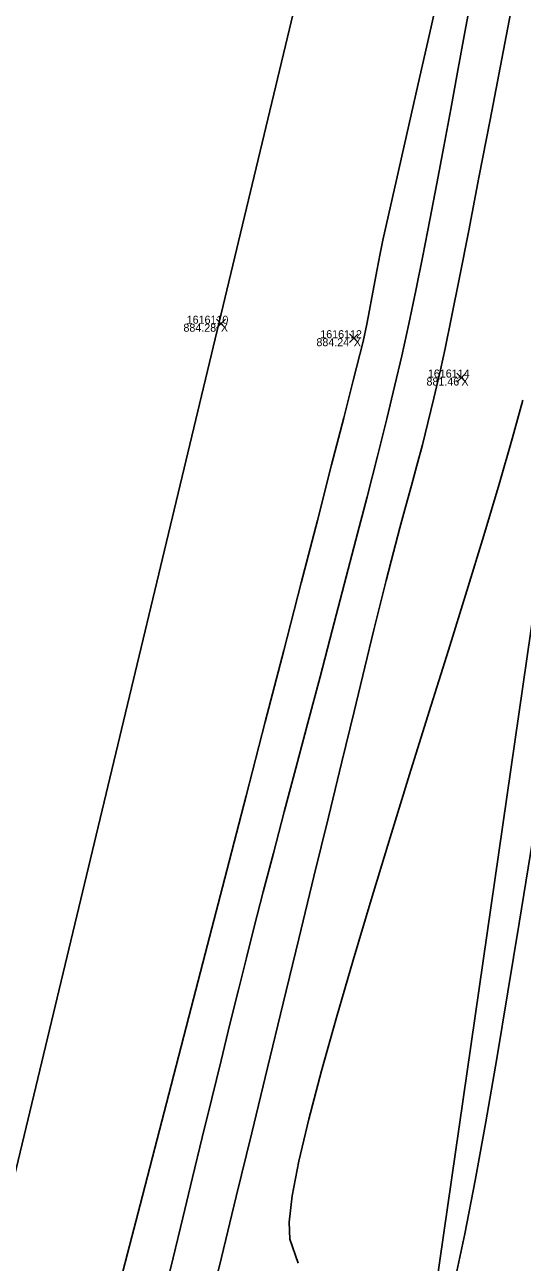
# Model space of a CAD drawing. Extents: x 1957117 to 1971063, y 701601 to 715861.
# Drawn here: x 1963194.5 to 1963216.3, y 705716.9 to 705771 of the extents above; entities that cross this region are included whole.
import ezdxf

# ---------------------------------------------------------------- set-up
doc = ezdxf.new("R2010")
doc.units = 0
for name, color, linetype in [('AP_X_Lights', 7, 'Continuous'), ('DT_X_Break_Line', 7, 'Continuous'), ('DT_X_Contour_Minor', 7, 'Continuous'), ('DT_X_TIN_Hull', 7, 'Continuous'), ('HY_X_Water_Edge', 7, 'Continuous'), ('PV_P_Shoulder', 7, 'Continuous'), ('RS_Raster1', 7, 'Continuous'), ('SC_Scratch1', 7, 'Continuous'), ('SC_Shading5', 7, 'Continuous')]:
    doc.layers.add(name, color=color, linetype=linetype)

msp = doc.modelspace()

# ---------------------------------------------------------------- linework, layer by layer
at = {"layer": 'AP_X_Lights'}
for p, q in [((1963202.897, 705757.781), (1963203.285, 705758.171)), ((1963202.897, 705758.171), (1963203.285, 705757.781)), ((1963208.71, 705757.148), (1963209.098, 705757.538)), ((1963208.71, 705757.538), (1963209.098, 705757.148)), ((1963213.418, 705755.428), (1963213.806, 705755.818)), ((1963213.418, 705755.818), (1963213.806, 705755.428))]:
    msp.add_line(p, q, dxfattribs=at)
at = {"layer": 'DT_X_Break_Line'}
msp.add_lwpolyline([(1963059.618, 705072.384), (1963067.267, 705121.949), (1963084.435, 705172.155), (1963089.948, 705219.61), (1963104.733, 705267.194), (1963118.935, 705315.406), (1963122.413, 705362.88), (1963135.773, 705414.457), (1963142.701, 705466.671), (1963157.121, 705507.344), (1963171.033, 705561.75), (1963190.964, 705600.578), (1963199.065, 705656.682), (1963210.848, 705704.455), (1963218.329, 705756.178)], dxfattribs=at)
at = {"layer": 'DT_X_Contour_Minor'}
for points in [[(1963198.569, 705715.632), (1963199.008, 705717.33), (1963199.557, 705719.45), (1963200.199, 705721.925), (1963200.916, 705724.689), (1963201.691, 705727.678), (1963202.507, 705730.826), (1963203.347, 705734.067), (1963204.195, 705737.335), (1963205.032, 705740.566), (1963205.842, 705743.694), (1963206.607, 705746.653), (1963207.311, 705749.378), (1963207.936, 705751.803), (1963208.466, 705753.863), (1963208.883, 705755.492), (1963209.169, 705756.624), (1963209.309, 705757.195), (1963209.474, 705757.951), (1963209.597, 705758.568), (1963209.699, 705759.116), (1963209.796, 705759.665), (1963209.908, 705760.284), (1963210.054, 705761.044), (1963210.18, 705761.626), (1963210.427, 705762.724), (1963210.777, 705764.273), (1963211.215, 705766.207), (1963211.724, 705768.459), (1963212.286, 705770.964), (1963212.885, 705773.656)], [(1963198.569, 705715.632), (1963199.008, 705717.33), (1963199.557, 705719.45), (1963200.199, 705721.925), (1963200.916, 705724.689), (1963201.691, 705727.678), (1963202.507, 705730.826), (1963203.347, 705734.067), (1963204.195, 705737.335), (1963205.032, 705740.566), (1963205.842, 705743.694), (1963206.607, 705746.653), (1963207.311, 705749.378), (1963207.936, 705751.803), (1963208.466, 705753.863), (1963208.883, 705755.492), (1963209.169, 705756.624), (1963209.309, 705757.195), (1963209.474, 705757.951), (1963209.597, 705758.568), (1963209.699, 705759.116), (1963209.796, 705759.665), (1963209.908, 705760.284), (1963210.054, 705761.044), (1963210.18, 705761.626), (1963210.427, 705762.724), (1963210.777, 705764.273), (1963211.215, 705766.207), (1963211.724, 705768.459), (1963212.286, 705770.964), (1963212.885, 705773.656)], [(1963200.583, 705715.394), (1963201.003, 705717.129), (1963201.427, 705718.887), (1963201.853, 705720.647), (1963202.275, 705722.393), (1963202.691, 705724.106), (1963203.096, 705725.766), (1963203.485, 705727.357), (1963203.856, 705728.859), (1963204.204, 705730.254), (1963204.547, 705731.602), (1963204.944, 705733.135), (1963205.386, 705734.822), (1963205.864, 705736.635), (1963206.369, 705738.545), (1963206.893, 705740.523), (1963207.427, 705742.54), (1963207.963, 705744.566), (1963208.49, 705746.573), (1963209.001, 705748.531), (1963209.487, 705750.412), (1963209.94, 705752.186), (1963210.349, 705753.824), (1963210.707, 705755.297), (1963211.005, 705756.576), (1963211.311, 705757.968), (1963211.618, 705759.43), (1963211.925, 705760.95), (1963212.232, 705762.514), (1963212.538, 705764.112), (1963212.843, 705765.728), (1963213.145, 705767.352), (1963213.444, 705768.97), (1963213.739, 705770.57), (1963214.029, 705772.139)], [(1963200.583, 705715.394), (1963201.003, 705717.129), (1963201.427, 705718.887), (1963201.853, 705720.647), (1963202.275, 705722.393), (1963202.691, 705724.106), (1963203.096, 705725.766), (1963203.485, 705727.357), (1963203.856, 705728.859), (1963204.204, 705730.254), (1963204.547, 705731.602), (1963204.944, 705733.135), (1963205.386, 705734.822), (1963205.864, 705736.635), (1963206.369, 705738.545), (1963206.893, 705740.523), (1963207.427, 705742.54), (1963207.963, 705744.566), (1963208.49, 705746.573), (1963209.001, 705748.531), (1963209.487, 705750.412), (1963209.94, 705752.186), (1963210.349, 705753.824), (1963210.707, 705755.297), (1963211.005, 705756.576), (1963211.311, 705757.968), (1963211.618, 705759.43), (1963211.925, 705760.95), (1963212.232, 705762.514), (1963212.538, 705764.112), (1963212.843, 705765.728), (1963213.145, 705767.352), (1963213.444, 705768.97), (1963213.739, 705770.57), (1963214.029, 705772.139)], [(1963202.492, 705714.607), (1963203.111, 705717.143), (1963203.764, 705719.823), (1963204.441, 705722.602), (1963205.13, 705725.435), (1963205.82, 705728.276), (1963206.501, 705731.079), (1963207.162, 705733.801), (1963207.792, 705736.395), (1963208.381, 705738.816), (1963208.917, 705741.02), (1963209.39, 705742.96), (1963209.789, 705744.592), (1963210.103, 705745.87), (1963210.321, 705746.749), (1963210.637, 705747.983), (1963210.921, 705749.057), (1963211.182, 705750.017), (1963211.427, 705750.91), (1963211.665, 705751.78), (1963211.904, 705752.674), (1963212.15, 705753.637), (1963212.413, 705754.716), (1963212.7, 705755.956), (1963212.902, 705756.896), (1963213.181, 705758.264), (1963213.528, 705760.003), (1963213.932, 705762.058), (1963214.382, 705764.373), (1963214.869, 705766.891), (1963215.382, 705769.557), (1963215.91, 705772.315)], [(1963202.492, 705714.607), (1963203.111, 705717.143), (1963203.764, 705719.823), (1963204.441, 705722.602), (1963205.13, 705725.435), (1963205.82, 705728.276), (1963206.501, 705731.079), (1963207.162, 705733.801), (1963207.792, 705736.395), (1963208.381, 705738.816), (1963208.917, 705741.02), (1963209.39, 705742.96), (1963209.789, 705744.592), (1963210.103, 705745.87), (1963210.321, 705746.749), (1963210.637, 705747.983), (1963210.921, 705749.057), (1963211.182, 705750.017), (1963211.427, 705750.91), (1963211.665, 705751.78), (1963211.904, 705752.674), (1963212.15, 705753.637), (1963212.413, 705754.716), (1963212.7, 705755.956), (1963212.902, 705756.896), (1963213.181, 705758.264), (1963213.528, 705760.003), (1963213.932, 705762.058), (1963214.382, 705764.373), (1963214.869, 705766.891), (1963215.382, 705769.557), (1963215.91, 705772.315)], [(1963223.991, 705771.271), (1963223.265, 705768.343), (1963222.569, 705765.512), (1963221.914, 705762.828), (1963221.313, 705760.341), (1963220.78, 705758.098), (1963220.328, 705756.15), (1963219.969, 705754.545), (1963219.656, 705753.003), (1963219.304, 705751.094), (1963218.918, 705748.872), (1963218.502, 705746.385), (1963218.061, 705743.685), (1963217.6, 705740.822), (1963217.124, 705737.848), (1963216.637, 705734.814), (1963216.144, 705731.769), (1963215.651, 705728.766), (1963215.16, 705725.854), (1963214.678, 705723.085), (1963214.209, 705720.51), (1963213.758, 705718.178), (1963213.329, 705716.142)], [(1963223.991, 705771.271), (1963223.265, 705768.343), (1963222.569, 705765.512), (1963221.914, 705762.828), (1963221.313, 705760.341), (1963220.78, 705758.098), (1963220.328, 705756.15), (1963219.969, 705754.545), (1963219.656, 705753.003), (1963219.304, 705751.094), (1963218.918, 705748.872), (1963218.502, 705746.385), (1963218.061, 705743.685), (1963217.6, 705740.822), (1963217.124, 705737.848), (1963216.637, 705734.814), (1963216.144, 705731.769), (1963215.651, 705728.766), (1963215.16, 705725.854), (1963214.678, 705723.085), (1963214.209, 705720.51), (1963213.758, 705718.178), (1963213.329, 705716.142)], [(1963206.466, 705716.905), (1963206.112, 705717.947), (1963206.073, 705718.688), (1963206.211, 705719.841), (1963206.507, 705721.36), (1963206.94, 705723.198), (1963207.491, 705725.307), (1963208.142, 705727.64), (1963208.872, 705730.151), (1963209.662, 705732.791), (1963210.494, 705735.514), (1963211.348, 705738.273), (1963212.203, 705741.021), (1963213.042, 705743.71), (1963213.844, 705746.294), (1963214.591, 705748.724), (1963215.263, 705750.956), (1963215.84, 705752.94), (1963216.304, 705754.63)], [(1963206.466, 705716.905), (1963206.112, 705717.947), (1963206.073, 705718.688), (1963206.211, 705719.841), (1963206.507, 705721.36), (1963206.94, 705723.198), (1963207.491, 705725.307), (1963208.142, 705727.64), (1963208.872, 705730.151), (1963209.662, 705732.791), (1963210.494, 705735.514), (1963211.348, 705738.273), (1963212.203, 705741.021), (1963213.042, 705743.71), (1963213.844, 705746.294), (1963214.591, 705748.724), (1963215.263, 705750.956), (1963215.84, 705752.94), (1963216.304, 705754.63)]]:
    msp.add_lwpolyline(points, dxfattribs=at)
at = {"layer": 'DT_X_TIN_Hull'}
msp.add_lwpolyline([(1963254.734, 705951.873), (1963238.207, 705904.757), (1963226.355, 705855.27), (1963191.43, 705709.793), (1963179.827, 705661.653), (1963168.092, 705612.411), (1963156.438, 705563.606), (1963144.855, 705514.97), (1963136.901, 705465.31), (1963121.943, 705418.117), (1963098.235, 705321.162), (1963062.2, 705175.46), (1963037.999, 705077.244)], dxfattribs=at)
at = {"layer": 'HY_X_Water_Edge'}
msp.add_spline([(1963191.723, 701994.048), (1963062.047, 702441.167), (1962863.491, 703169.356), (1962827.53, 703438.691), (1962823.213, 703537.412), (1962817.962, 703593.874), (1962817.97, 703697.316), (1962828.582, 703804.235), (1962836.461, 703844.734), (1962850.687, 703896.004), (1962867.251, 703938.846), (1962873.848, 703992.355), (1962884.135, 704091.371), (1962891.241, 704140.854), (1962897.382, 704180.529), (1962905.467, 704230.979), (1962943.949, 704328.022), (1962948.537, 704378.842), (1962964.114, 704426.264), (1963004.885, 704570.73), (1963042.054, 704716.522), (1963062.038, 704814.417), (1963072.171, 704860.237), (1963090.023, 704956.798), (1963107.066, 705031.783), (1963133.773, 705105.742), (1963148.685, 705206.74), (1963175.48, 705301.059), (1963191.635, 705353.417), (1963210.988, 705447.286), (1963219.532, 705497.27), (1963230.124, 705549.475), (1963251.052, 705591.159), (1963275.289, 705693.429), (1963292.982, 705784.032), (1963302.841, 705839.645), (1963335.126, 705936.766), (1963359.752, 706046.75), (1963389.133, 706177.299), (1963417.827, 706273.456), (1963475.868, 706451.902), (1963533.782, 706640.53), (1963553.86, 706696.984), (1963580.184, 706715.425), (1963609.172, 706718.73), (1963617.062, 706714.691), (1963619.447, 706694.678), (1963564.282, 706533.07), (1963531.853, 706395.229), (1963434.4, 706006.96), (1963354.09, 705679.186), (1963237.513, 705206.07), (1963167.369, 704892.962), (1963059.145, 704434.176), (1962907.914, 703908.742), (1962877.458, 703703.326), (1962898.357, 703412.121), (1962942.65, 703052.267), (1963048.963, 702674.866), (1963191.468, 702189.666), (1963245.396, 702019.832)], degree=3, dxfattribs=at)
at = {"layer": 'SC_Shading5'}
for points in [[(1963026.912, 704294.121), (1963138.818, 704737.794), (1963251.679, 705213.963), (1963374.306, 705730.111), (1963454.783, 706045.593), (1963517.244, 706296.713), (1963562.763, 706479.256), (1963580.13, 706553.799), (1963589.678, 706586.994)], [(1963609.915, 706579.703), (1963587.283, 706499.153), (1963552.056, 706354.005), (1963480.911, 706069.234), (1963357.401, 705576.869), (1963272.751, 705226.931), (1963210.247, 704956.481), (1963044.97, 704288.881)]]:
    msp.add_spline(points, degree=3, dxfattribs=at)

# ---------------------------------------------------------------- texts
at = {"layer": 'PV_P_Shoulder'}
for s, p in [('884.28', (1963201.451, 705757.626)), ('884.24', (1963207.27, 705756.993)), ('881.46', (1963212.086, 705755.273))]:
    msp.add_text(s, height=0.35, dxfattribs=at).set_placement(p)
at = {"layer": 'RS_Raster1'}
for s, p in [('1616110', (1963201.593, 705757.976)), ('1616112', (1963207.439, 705757.343)), ('1616114', (1963212.147, 705755.623))]:
    msp.add_text(s, height=0.35, dxfattribs=at).set_placement(p)
at = {"layer": 'SC_Scratch1'}
for p in [(1963203.091, 705757.626), (1963208.904, 705756.993), (1963213.612, 705755.273)]:
    msp.add_text('X', height=0.35, dxfattribs=at).set_placement(p)

doc.saveas('drawing.dxf')
